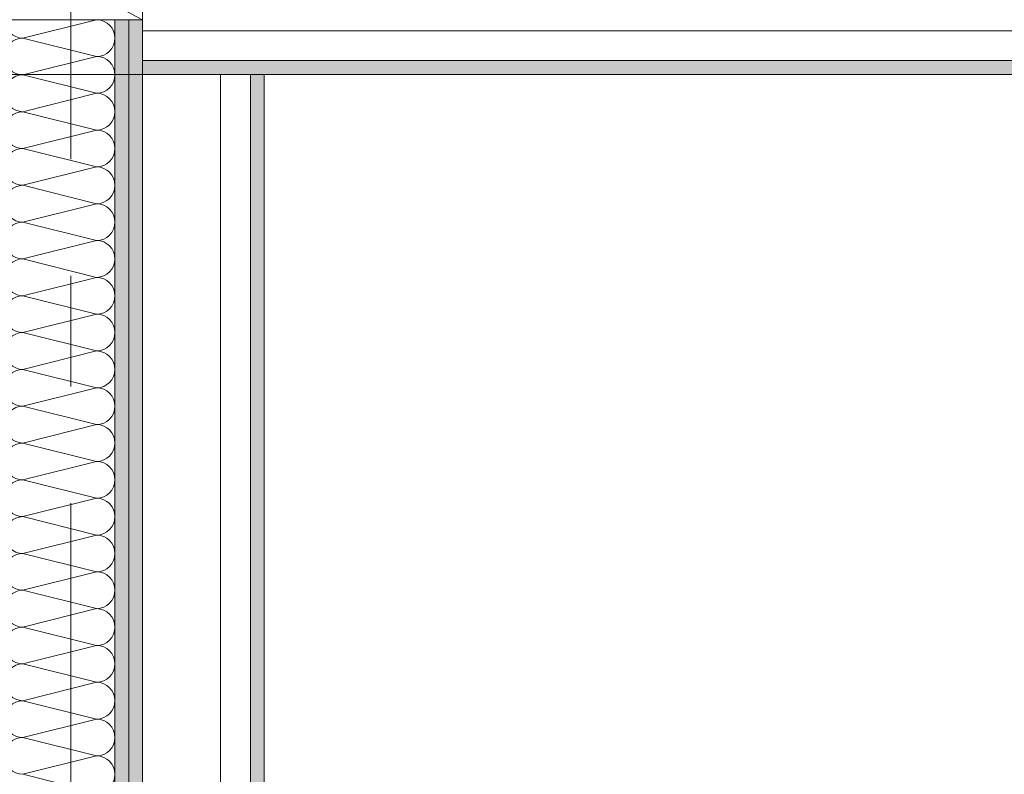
# Model space of a CAD drawing. Header units: metres. Extents: x -3.6 to 84.5, y -11 to 16.8.
# Tile 112 of 389: x 14.9 to 15.8, y 4.4 to 5.1. Entities that reach past the tile are written whole.
import ezdxf

# ---------------------------------------------------------------- set-up
doc = ezdxf.new("R2010")
doc.units = ezdxf.units.M
doc.header["$MEASUREMENT"] = 0
doc.linetypes.add('Strichlinie doppelt', pattern=[0.546806, 0.264583, -0.105833, 0.070556, -0.105833])
for name, color, linetype in [('451 - Universal.Achsen Raster', 7, 'Continuous'), ('Neubau_606 - Struktur.Wand Innen Ausbau', 7, 'Continuous'), ('Neubau_653 - Abdeckung.TB Verkofferung', 7, 'Continuous')]:
    doc.layers.add(name, color=color, linetype=linetype)
pattern_1 = [(45, (0, 0), (-0.01767767, 0.01767767), [0, -0.025])]

# ---------------------------------------------------------------- blocks, each defined once
blk = doc.blocks.new('*X141')
at = {"layer": 'Neubau_606 - Struktur.Wand Innen Ausbau', "color": 7, "linetype": 'Continuous', "lineweight": 5}
for p, q in [((14.95325, 5.09998), (14.88666, 5.08333)), ((14.95332, 5.06667), (14.88666, 5.08333)), ((14.95332, 5.06667), (14.88666, 5.05)), ((14.95332, 5.03333), (14.88666, 5.05)), ((14.95332, 5.03333), (14.88666, 5.01667)), ((14.95332, 5), (14.88666, 5.01667)), ((14.95332, 5), (14.88666, 4.98333)), ((14.95332, 4.96667), (14.88666, 4.98333)), ((14.95332, 4.96667), (14.88666, 4.95)), ((14.95332, 4.93333), (14.88666, 4.95)), ((14.95332, 4.93333), (14.88666, 4.91667)), ((14.95332, 4.9), (14.88666, 4.91667)), ((14.95332, 4.9), (14.88666, 4.88333)), ((14.95332, 4.86667), (14.88666, 4.88333)), ((14.95332, 4.86667), (14.88666, 4.85)), ((14.95332, 4.83333), (14.88666, 4.85)), ((14.95332, 4.83333), (14.88666, 4.81667)), ((14.95332, 4.8), (14.88666, 4.81667)), ((14.95332, 4.8), (14.88666, 4.78333)), ((14.95332, 4.76667), (14.88666, 4.78333)), ((14.95332, 4.76667), (14.88666, 4.75)), ((14.95332, 4.73333), (14.88666, 4.75)), ((14.95332, 4.73333), (14.88666, 4.71667)), ((14.95332, 4.7), (14.88666, 4.71667)), ((14.95332, 4.7), (14.88666, 4.68333)), ((14.95332, 4.66667), (14.88666, 4.68333)), ((14.95332, 4.66667), (14.88666, 4.65)), ((14.95332, 4.63333), (14.88666, 4.65)), ((14.95332, 4.63333), (14.88666, 4.61667)), ((14.95332, 4.6), (14.88666, 4.61667)), ((14.95332, 4.6), (14.88666, 4.58333)), ((14.95332, 4.56667), (14.88666, 4.58333)), ((14.95332, 4.56667), (14.88666, 4.55)), ((14.95332, 4.53333), (14.88666, 4.55)), ((14.95332, 4.53333), (14.88666, 4.51667)), ((14.95332, 4.5), (14.88666, 4.51667)), ((14.95332, 4.5), (14.88666, 4.48333)), ((14.95332, 4.46667), (14.88666, 4.48333)), ((14.95332, 4.46667), (14.88666, 4.45)), ((14.95332, 4.43333), (14.88666, 4.45)), ((14.95332, 4.43333), (14.88666, 4.41667)), ((14.95332, 4.4), (14.88666, 4.41667))]:
    blk.add_line(p, q, dxfattribs=at)
for centre, start, end in [((14.88666, 5.1), 180.06102, 270), ((14.95332, 5.08333), 0, 87.35548), ((14.88666, 5.06667), 90, 180), ((14.95332, 5.08333), 270, 0), ((14.88666, 5.06667), 180, 270), ((14.95332, 5.05), 0, 90), ((14.88666, 5.03333), 90, 180), ((14.95332, 5.05), 270, 0), ((14.88666, 5.03333), 180, 270), ((14.95332, 5.01667), 0, 90), ((14.88666, 5), 90, 180), ((14.95332, 5.01667), 270, 0), ((14.88666, 5), 180, 270), ((14.95332, 4.98333), 0, 90), ((14.88666, 4.96667), 90, 180), ((14.95332, 4.98333), 270, 0), ((14.88666, 4.96667), 180, 270), ((14.95332, 4.95), 0, 90), ((14.88666, 4.93333), 90, 180), ((14.95332, 4.95), 270, 0), ((14.88666, 4.93333), 180, 270), ((14.95332, 4.91667), 0, 90), ((14.88666, 4.9), 90, 180), ((14.95332, 4.91667), 270, 0), ((14.88666, 4.9), 180, 270), ((14.95332, 4.88333), 0, 90), ((14.88666, 4.86667), 90, 180), ((14.95332, 4.88333), 270, 0), ((14.88666, 4.86667), 180, 270), ((14.95332, 4.85), 0, 90), ((14.88666, 4.83333), 90, 180), ((14.95332, 4.85), 270, 0), ((14.88666, 4.83333), 180, 270), ((14.95332, 4.81667), 0, 90), ((14.88666, 4.8), 90, 180), ((14.95332, 4.81667), 270, 0), ((14.88666, 4.8), 180, 270), ((14.95332, 4.78333), 0, 90), ((14.88666, 4.76667), 90, 180), ((14.95332, 4.78333), 270, 0), ((14.88666, 4.76667), 180, 270), ((14.95332, 4.75), 0, 90), ((14.88666, 4.73333), 90, 180), ((14.95332, 4.75), 270, 0), ((14.88666, 4.73333), 180, 270), ((14.95332, 4.71667), 0, 90), ((14.88666, 4.7), 90, 180), ((14.95332, 4.71667), 270, 0), ((14.88666, 4.7), 180, 270), ((14.95332, 4.68333), 0, 90), ((14.88666, 4.66667), 90, 180), ((14.95332, 4.68333), 270, 0), ((14.88666, 4.66667), 180, 270), ((14.95332, 4.65), 0, 90), ((14.88666, 4.63333), 90, 180), ((14.95332, 4.65), 270, 0), ((14.88666, 4.63333), 180, 270), ((14.95332, 4.61667), 0, 90), ((14.88666, 4.6), 90, 180), ((14.95332, 4.61667), 270, 0), ((14.88666, 4.6), 180, 270), ((14.95332, 4.58333), 0, 90), ((14.88666, 4.56667), 90, 180), ((14.95332, 4.58333), 270, 0), ((14.88666, 4.56667), 180, 270), ((14.95332, 4.55), 0, 90), ((14.88666, 4.53333), 90, 180), ((14.95332, 4.55), 270, 0), ((14.88666, 4.53333), 180, 270), ((14.95332, 4.51667), 0, 90), ((14.88666, 4.5), 90, 180), ((14.95332, 4.51667), 270, 0), ((14.88666, 4.5), 180, 270), ((14.95332, 4.48333), 0, 90), ((14.88666, 4.46667), 90, 180), ((14.95332, 4.48333), 270, 0), ((14.88666, 4.46667), 180, 270), ((14.95332, 4.45), 0, 90), ((14.88666, 4.43333), 90, 180), ((14.95332, 4.45), 270, 0), ((14.88666, 4.43333), 180, 270), ((14.95332, 4.41667), 0, 90), ((14.95332, 4.41667), 270, 0)]:
    blk.add_arc(centre, 0.01667, start, end, dxfattribs=at)

msp = doc.modelspace()

# ---------------------------------------------------------------- hatches: boundary and pattern name
at = {"layer": 'Neubau_606 - Struktur.Wand Innen Ausbau', "linetype": 'Continuous', "lineweight": 0, "true_color": 0x000000}
h = msp.add_hatch(dxfattribs=at)
h.set_pattern_fill('Gips_0001', color=18, style=0, pattern_type=2)
h.set_pattern_definition(pattern_1)
h.paths.add_polyline_path([(14.96999, 0.70998), (14.98249, 0.70998), (14.98249, 5.09998), (14.96999, 5.09998)])
h = msp.add_hatch(dxfattribs=at)
h.set_pattern_fill('Gips_0001', color=18, style=0, pattern_type=2)
h.set_pattern_definition(pattern_1)
h.paths.add_polyline_path([(14.98249, 0.70998), (14.99499, 0.70998), (14.99499, 5.09998), (14.98249, 5.09998)])
at = {"layer": 'Neubau_653 - Abdeckung.TB Verkofferung', "linetype": 'Continuous', "lineweight": 0, "true_color": 0x000000}
h = msp.add_hatch(dxfattribs=at)
h.set_pattern_fill('Gips_0001', color=18, style=0, pattern_type=2)
h.set_pattern_definition(pattern_1)
h.paths.add_polyline_path([(14.99499, 5.05048), (18.47, 5.05048), (18.47, 5.06298), (14.99499, 5.06298)])
h = msp.add_hatch(dxfattribs=at)
h.set_pattern_fill('Gips_0001', color=18, style=0, pattern_type=2)
h.set_pattern_definition(pattern_1)
h.paths.add_polyline_path([(15.10499, 1.00998), (15.10499, 5.05048), (15.09249, 5.05048), (15.09249, 1.00998)])

# ---------------------------------------------------------------- linework, layer by layer
at = {"layer": '451 - Universal.Achsen Raster', "color": 160, "linetype": 'Strichlinie doppelt', "lineweight": 9, "true_color": 0x3232ff}
msp.add_line((14.92999, -10.585), (14.92999, 16.355), dxfattribs=at)
at = {"layer": 'Neubau_606 - Struktur.Wand Innen Ausbau', "color": 1, "linetype": 'Continuous', "lineweight": 9}
for p, q in [((14.84499, 5.17998), (14.99499, 5.09998)), ((14.98249, 0.70998), (14.98249, 5.09998))]:
    msp.add_line(p, q, dxfattribs=at)
at = {"layer": 'Neubau_606 - Struktur.Wand Innen Ausbau', "color": 1, "linetype": 'Continuous', "lineweight": 13}
msp.add_line((14.96999, 0.70998), (14.96999, 5.09998), dxfattribs=at)
at = {"layer": 'Neubau_606 - Struktur.Wand Innen Ausbau', "color": 1, "linetype": 'Continuous', "lineweight": 9, "flags": 128}
for points in [[(14.99499, 5.09998), (14.99499, 5.17998)], [(14.86999, 5.09998), (14.96999, 5.09998)], [(14.96999, 5.09998), (14.98249, 5.09998)], [(14.98249, 5.09998), (14.99499, 5.09998)]]:
    msp.add_lwpolyline(points, dxfattribs=at)
at = {"layer": 'Neubau_606 - Struktur.Wand Innen Ausbau', "color": 1, "linetype": 'Continuous', "lineweight": 13, "flags": 128}
msp.add_lwpolyline([(14.99499, 1.00998), (14.99499, 5.09998)], dxfattribs=at)
at = {"layer": 'Neubau_653 - Abdeckung.TB Verkofferung', "color": 1, "linetype": 'Continuous', "lineweight": 5}
for p, q in [((18.47, 5.08998), (14.99499, 5.08998)), ((18.47, 5.06298), (14.99499, 5.06298)), ((18.47, 5.05048), (14.99499, 5.05048)), ((15.06549, 5.05048), (15.06549, 1.00998)), ((15.09249, 5.05048), (15.09249, 1.00998)), ((15.10499, 5.05048), (15.10499, 1.00998))]:
    msp.add_line(p, q, dxfattribs=at)
at = {"layer": 'Neubau_653 - Abdeckung.TB Verkofferung', "color": 1, "linetype": 'Continuous', "lineweight": 9}
for p, q in [((11.4, 5.05048), (18.47, 5.05048)), ((14.99499, 1.00998), (14.99499, 5.05048)), ((15.10499, 5.05048), (14.99499, 5.05048)), ((15.10499, 1.00998), (15.10499, 5.05048))]:
    msp.add_line(p, q, dxfattribs=at)
at = {"layer": 'Neubau_653 - Abdeckung.TB Verkofferung', "color": 1, "linetype": 'Continuous', "lineweight": 5, "flags": 128}
for points in [[(14.99499, 5.18998), (14.99499, 5.08998), (14.99499, 5.06298), (14.99499, 5.05048)], [(15.10499, 5.05048), (15.09249, 5.05048), (15.06549, 5.05048)]]:
    msp.add_lwpolyline(points, dxfattribs=at)

# ---------------------------------------------------------------- block references
at = {"layer": 'Neubau_606 - Struktur.Wand Innen Ausbau', "color": 1, "lineweight": 13}
msp.add_blockref('*X141', (0, 0), dxfattribs=at)

doc.saveas('drawing.dxf')
